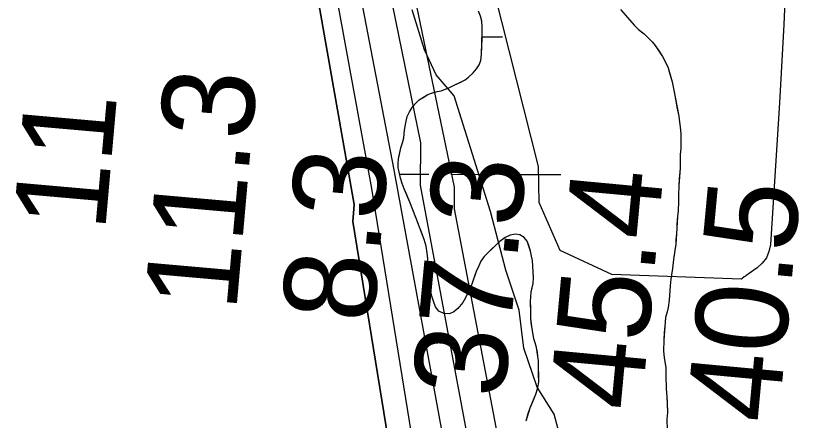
# Model space of a CAD drawing. Extents: x 3172297 to 3210190, y 958463 to 983887.
# Drawn here: x 3198979 to 3199557, y 975661 to 975955 of the extents above; entities that cross this region are included whole.
import ezdxf

# ---------------------------------------------------------------- set-up
doc = ezdxf.new("R2010")
doc.units = 0
for name, color, linetype in [('V-RIVR-EDGE', 7, 'Continuous'), ('V-RIVR-RANG', 7, 'Continuous'), ('V-SITE-VEGE', 7, 'Continuous'), ('V-TOPO-DPTH', 7, 'Continuous'), ('V-TOPO-MAJR', 7, 'Continuous'), ('V-TOPO-MINR', 7, 'Continuous'), ('V-TOPO-WATR', 7, 'Continuous'), ('V-WETL-SWMP', 7, 'Continuous')]:
    doc.layers.add(name, color=color, linetype=linetype)

msp = doc.modelspace()

# ---------------------------------------------------------------- linework, layer by layer
at = {"layer": 'V-RIVR-EDGE'}
for points in [[(3199369.72, 975665.71), (3199357.28, 975685.23), (3199347.61, 975713.58), (3199344.33, 975741.31), (3199334.65, 975770.26), (3199323.49, 975812.93), (3199307.78, 975863.22), (3199297.2, 975897.05), (3199284.14, 975912.31), (3199275.66, 975930.61), (3199266.6, 975959.56)], [(3199469.58, 975279.9), (3199450.56, 975349.99), (3199445.19, 975392.03), (3199442.52, 975422.19), (3199434.4, 975464.55), (3199416.56, 975516.97), (3199412.35, 975537.69), (3199403.26, 975559.03), (3199390.84, 975585.56), (3199382.69, 975611.77), (3199377.57, 975636.46), (3199369.72, 975665.71)]]:
    msp.add_lwpolyline(points, dxfattribs=at)
at = {"layer": 'V-SITE-VEGE'}
for p, q in [((3199316.2, 975955.15), (3199314.79, 975958.77)), ((3199417.89, 975959.89), (3199422.88, 975953.95)), ((3199317.2, 975951.39), (3199316.2, 975955.15)), ((3199317.49, 975947.36), (3199317.2, 975951.39)), ((3199422.88, 975953.95), (3199427.88, 975948.4)), ((3199317.51, 975943.59), (3199317.49, 975947.36)), ((3199427.88, 975948.4), (3199431.07, 975945.44)), ((3199431.07, 975945.44), (3199435.06, 975942.08)), ((3199317.02, 975927.44), (3199317.51, 975943.59)), ((3199435.06, 975942.08), (3199440.85, 975936.34)), ((3199440.85, 975936.34), (3199443.05, 975933.76)), ((3199443.05, 975933.76), (3199448.45, 975925.64)), ((3199316.49, 975922.7), (3199317.02, 975927.44)), ((3199315.25, 975919.76), (3199316.49, 975922.7)), ((3199448.45, 975925.64), (3199450.66, 975921.47)), ((3199450.66, 975921.47), (3199452.47, 975917.51)), ((3199310.82, 975913.76), (3199313.31, 975916.69)), ((3199313.31, 975916.69), (3199315.25, 975919.76)), ((3199452.47, 975917.51), (3199455.49, 975907.18)), ((3199305.13, 975908.71), (3199307.62, 975910.68)), ((3199307.62, 975910.68), (3199310.82, 975913.76)), ((3199293.73, 975903.23), (3199305.13, 975908.71)), ((3199455.49, 975907.18), (3199456.71, 975901.22)), ((3199271.62, 975894.08), (3199277.6, 975897.73)), ((3199277.6, 975897.73), (3199280.65, 975898.99)), ((3199280.65, 975898.99), (3199284.69, 975900.13)), ((3199284.69, 975900.13), (3199287.75, 975900.83)), ((3199287.75, 975900.83), (3199290.81, 975901.96)), ((3199290.81, 975901.96), (3199293.73, 975903.23)), ((3199456.71, 975901.22), (3199460.18, 975882.35)), ((3199267.05, 975889.32), (3199269.4, 975891.98)), ((3199269.4, 975891.98), (3199271.62, 975894.08)), ((3199264.56, 975885.55), (3199267.05, 975889.32)), ((3199261.95, 975877.46), (3199263.04, 975882.06)), ((3199263.04, 975882.06), (3199264.56, 975885.55)), ((3199460.18, 975882.35), (3199460.79, 975877.99)), ((3199260.99, 975872.16), (3199261.95, 975877.46)), ((3199460.79, 975877.99), (3199461.2, 975874.61)), ((3199461.2, 975874.61), (3199461.63, 975869.44)), ((3199260.46, 975866.59), (3199260.99, 975872.16)), ((3199461.63, 975869.44), (3199461.68, 975858.71)), ((3199259.64, 975862.82), (3199260.46, 975866.59)), ((3199256.63, 975851.38), (3199258.41, 975859.19)), ((3199258.41, 975859.19), (3199259.64, 975862.82)), ((3199461.68, 975858.71), (3199461.29, 975854.33)), ((3199256.37, 975847.9), (3199256.63, 975851.38)), ((3199461.29, 975854.33), (3199461.14, 975844.39)), ((3199256.38, 975844.84), (3199256.37, 975847.9)), ((3199257.23, 975841.91), (3199256.38, 975844.84)), ((3199258.22, 975837.18), (3199257.23, 975841.91)), ((3199461.14, 975844.39), (3199460.2, 975831.86)), ((3199259.36, 975833.43), (3199258.22, 975837.18)), ((3199260.77, 975829.53), (3199259.36, 975833.43)), ((3199264.85, 975819.8), (3199260.77, 975829.53)), ((3199460.2, 975831.86), (3199460.04, 975824.71)), ((3199460.04, 975824.71), (3199460.06, 975820.14)), ((3199266.96, 975814.1), (3199264.85, 975819.8)), ((3199460.06, 975820.14), (3199459.69, 975813.38)), ((3199269.22, 975808.67), (3199266.96, 975814.1)), ((3199459.69, 975813.38), (3199459.31, 975809.4)), ((3199275.42, 975792.54), (3199269.22, 975808.67)), ((3199459.31, 975809.4), (3199458.57, 975796.67)), ((3199334.2, 975794.06), (3199330.31, 975791.12)), ((3199337.67, 975795.75), (3199334.2, 975794.06)), ((3199341.71, 975796.6), (3199337.67, 975795.75)), ((3199344.77, 975796.06), (3199341.71, 975796.6)), ((3199347.85, 975794.12), (3199344.77, 975796.06)), ((3199350.23, 975791.35), (3199347.85, 975794.12)), ((3199458.57, 975796.67), (3199458.01, 975789.32)), ((3199276.83, 975787.67), (3199275.42, 975792.54)), ((3199277.55, 975782.94), (3199276.83, 975787.67)), ((3199327.4, 975788.6), (3199318.94, 975780.2)), ((3199330.31, 975791.12), (3199327.4, 975788.6)), ((3199352.49, 975784.25), (3199350.23, 975791.35)), ((3199458.01, 975789.32), (3199457.44, 975784.54)), ((3199277.99, 975778.49), (3199277.55, 975782.94)), ((3199353.34, 975780.49), (3199352.49, 975784.25)), ((3199457.44, 975784.54), (3199456.47, 975778.18)), ((3199278.89, 975764.98), (3199277.99, 975778.49)), ((3199316.58, 975776.85), (3199315.07, 975773.36)), ((3199318.94, 975780.2), (3199316.58, 975776.85)), ((3199353.91, 975777.43), (3199353.34, 975780.49)), ((3199354.35, 975773.12), (3199353.91, 975777.43)), ((3199456.47, 975778.18), (3199455.7, 975771.42)), ((3199315.07, 975773.36), (3199313.14, 975769.31)), ((3199354.67, 975764.9), (3199354.35, 975773.12)), ((3199455.7, 975771.42), (3199454.93, 975767.04)), ((3199280.18, 975754.82), (3199278.89, 975764.98)), ((3199313.14, 975769.31), (3199309.83, 975760.1)), ((3199354.41, 975760.72), (3199354.67, 975764.9)), ((3199454.93, 975767.04), (3199454.54, 975763.86)), ((3199309.83, 975760.1), (3199307.62, 975754.94)), ((3199353.04, 975754.3), (3199354.41, 975760.72)), ((3199453.97, 975758.88), (3199453.22, 975748.55)), ((3199454.54, 975763.86), (3199453.97, 975758.88)), ((3199280.9, 975751.33), (3199280.18, 975754.82)), ((3199307.62, 975754.94), (3199305.42, 975750.19)), ((3199352.51, 975747.48), (3199353.04, 975754.3)), ((3199282.02, 975747.86), (3199280.9, 975751.33)), ((3199283.58, 975743.55), (3199282.02, 975747.86)), ((3199305.42, 975750.19), (3199303.34, 975746.84)), ((3199352.83, 975738.84), (3199352.51, 975747.48)), ((3199453.22, 975748.55), (3199452.65, 975743.17)), ((3199285.96, 975740.49), (3199283.58, 975743.55)), ((3199299.74, 975742.5), (3199296.83, 975739.98)), ((3199303.34, 975746.84), (3199299.74, 975742.5)), ((3199452.65, 975743.17), (3199451.87, 975739.99)), ((3199289.59, 975738.7), (3199285.96, 975740.49)), ((3199293.63, 975738.58), (3199289.59, 975738.7)), ((3199296.83, 975739.98), (3199293.63, 975738.58)), ((3199352.85, 975735.5), (3199352.83, 975738.84)), ((3199450.69, 975736.01), (3199449.38, 975719.5)), ((3199451.87, 975739.99), (3199450.69, 975736.01)), ((3199353.43, 975729.09), (3199352.85, 975735.5)), ((3199354.15, 975725.06), (3199353.43, 975729.09)), ((3199355, 975720.32), (3199354.15, 975725.06)), ((3199355.85, 975717.4), (3199355, 975720.32)), ((3199449.38, 975719.5), (3199449.21, 975711.56)), ((3199356.98, 975714.07), (3199355.85, 975717.4)), ((3199358.42, 975704.32), (3199356.98, 975714.07)), ((3199449.21, 975711.56), (3199449.63, 975706.59)), ((3199358.49, 975689), (3199358.42, 975704.32)), ((3199449.63, 975706.59), (3199450.86, 975699.43)), ((3199450.86, 975699.43), (3199450.9, 975690.69)), ((3199450.9, 975690.69), (3199451.11, 975687.51)), ((3199356.44, 975680.21), (3199357.95, 975684.68)), ((3199357.95, 975684.68), (3199358.49, 975689)), ((3199451.11, 975687.51), (3199451.12, 975684.13)), ((3199451.12, 975684.13), (3199451.55, 975678.37)), ((3199352.3, 975670.3), (3199356.44, 975680.21)), ((3199451.55, 975678.37), (3199452, 975666.84)), ((3199349.28, 975660.82), (3199352.3, 975670.3)), ((3199452, 975666.84), (3199451.62, 975661.87)), ((3199451.62, 975661.87), (3199451.85, 975654.32))]:
    msp.add_line(p, q, dxfattribs=at)
at = {"layer": 'V-TOPO-DPTH'}
for points in [[(3199890.58, 974551.88), (3199839.14, 974449.8), (3199751.07, 974447.99), (3199608.24, 974479.56), (3199477.16, 974511.11), (3199405.04, 974685.51), (3199223.59, 975805.66), (3199224.01, 975811.84), (3199224.36, 975818.02), (3199051.17, 976803.88)], [(3199051.17, 976803.88), (3199224.36, 975818.02), (3199224.01, 975811.84), (3199223.59, 975805.66), (3199405.04, 974685.51), (3199477.16, 974511.11), (3199608.24, 974479.56), (3199751.07, 974447.99), (3199839.14, 974449.8), (3199890.58, 974551.88)], [(3199795.42, 974640.73), (3199759.08, 974559.59), (3199692.52, 974549.91), (3199463.77, 974695.21), (3199253.37, 975844.41), (3199073.39, 976782.33)]]:
    msp.add_lwpolyline(points, dxfattribs=at)
at = {"layer": 'V-TOPO-MAJR'}
msp.add_lwpolyline([(3199543.2, 976630.55), (3199541.05, 976119.76), (3199540.31, 976062.77), (3199538.88, 976005.8), (3199536.44, 975948.87), (3199533.32, 975891.95), (3199526.77, 975789.05), (3199525.73, 975784), (3199523.9, 975779.39), (3199520.91, 975775.44), (3199517.13, 975771.93), (3199509.05, 975766.29), (3199508.62, 975765.99), (3199507.76, 975765.38), (3199506.11, 975764.09), (3199505.73, 975763.73), (3199411.62, 975767.14), (3199374.14, 975784.58), (3199358.94, 975819.53), (3199358.35, 975845.61), (3199123.68, 976774.76)], dxfattribs=at)
at = {"layer": 'V-TOPO-MINR'}
for points in [[(3199860.91, 974627.89), (3199805.97, 974508.6), (3199757.03, 974500.85), (3199631.79, 974514.77), (3199416.84, 974718.78), (3199237.29, 975829.61), (3199061.13, 976794.12)], [(3199795.42, 974640.73), (3199759.08, 974559.59), (3199692.52, 974549.91), (3199463.77, 974695.21), (3199253.37, 975844.41), (3199073.39, 976782.33)], [(3199757.88, 974658.6), (3199721.96, 974598.82), (3199686.73, 974596.92), (3199606.53, 974628.39), (3199508.76, 974679.46), (3199475.54, 974712.81), (3199467.78, 974753.95), (3199463.94, 974797.03), (3199454.26, 974861.67), (3199272.64, 975832.05), (3199272.9, 975862.91), (3199088.19, 976768.39)], [(3199508.92, 974704.87), (3199297.45, 975814.82), (3199297.27, 975830.73), (3199105.82, 976752.1)]]:
    msp.add_lwpolyline(points, dxfattribs=at)
at = {"layer": 'V-TOPO-WATR'}
msp.add_lwpolyline([(3199890.58, 974551.88), (3199839.14, 974449.8), (3199751.07, 974447.99), (3199608.24, 974479.56), (3199477.16, 974511.11), (3199405.04, 974685.51), (3199223.59, 975805.66), (3199224.01, 975811.84), (3199224.36, 975818.02), (3199051.17, 976803.88)], dxfattribs=at)
at = {"layer": 'V-WETL-SWMP'}
for p, q in [((3199316.2, 975955.15), (3199314.79, 975958.77)), ((3199417.89, 975959.89), (3199422.88, 975953.95)), ((3199317.19, 975951.39), (3199316.2, 975955.15)), ((3199317.49, 975947.36), (3199317.19, 975951.39)), ((3199422.88, 975953.95), (3199427.88, 975948.4)), ((3199317.51, 975943.59), (3199317.49, 975947.36)), ((3199427.88, 975948.4), (3199431.07, 975945.44)), ((3199431.07, 975945.44), (3199435.06, 975942.08)), ((3199317.14, 975932.73), (3199317.39, 975939.28)), ((3199317.39, 975939.28), (3199317.51, 975943.59)), ((3199317.41, 975939.99), (3199332.25, 975939.95)), ((3199435.06, 975942.08), (3199437.46, 975939.7)), ((3199437.46, 975939.7), (3199440.85, 975936.34)), ((3199317.02, 975927.43), (3199317.14, 975932.73)), ((3199440.85, 975936.34), (3199443.05, 975933.76)), ((3199443.05, 975933.76), (3199445.65, 975929.8)), ((3199316.49, 975922.7), (3199317.02, 975927.43)), ((3199445.65, 975929.8), (3199448.45, 975925.64)), ((3199315.25, 975919.76), (3199316.49, 975922.7)), ((3199448.45, 975925.64), (3199450.66, 975921.47)), ((3199450.66, 975921.47), (3199452.47, 975917.5)), ((3199310.82, 975913.76), (3199313.31, 975916.69)), ((3199313.31, 975916.69), (3199315.25, 975919.76)), ((3199452.47, 975917.5), (3199453.48, 975913.93)), ((3199305.13, 975908.72), (3199307.63, 975910.68)), ((3199307.63, 975910.68), (3199310.82, 975913.76)), ((3199453.48, 975913.93), (3199455.49, 975907.18)), ((3199293.73, 975903.23), (3199297.48, 975905.06)), ((3199297.48, 975905.06), (3199301.38, 975906.89)), ((3199301.38, 975906.89), (3199305.13, 975908.72)), ((3199455.49, 975907.18), (3199456.71, 975901.22)), ((3199274.26, 975895.76), (3199277.6, 975897.73)), ((3199277.6, 975897.73), (3199280.65, 975898.99)), ((3199280.65, 975898.99), (3199284.69, 975900.13)), ((3199284.69, 975900.13), (3199287.75, 975900.84)), ((3199287.75, 975900.84), (3199290.81, 975901.96)), ((3199290.81, 975901.96), (3199293.73, 975903.23)), ((3199456.71, 975901.22), (3199457.93, 975894.67)), ((3199267.05, 975889.32), (3199269.4, 975891.98)), ((3199269.4, 975891.98), (3199271.62, 975894.08)), ((3199271.62, 975894.08), (3199274.26, 975895.76)), ((3199457.93, 975894.67), (3199458.95, 975888.91)), ((3199264.56, 975885.55), (3199267.05, 975889.32)), ((3199458.95, 975888.91), (3199460.18, 975882.35)), ((3199261.95, 975877.46), (3199263.04, 975882.06)), ((3199263.04, 975882.06), (3199264.56, 975885.55)), ((3199460.18, 975882.35), (3199460.79, 975877.98)), ((3199260.99, 975872.16), (3199261.95, 975877.46)), ((3199460.79, 975877.98), (3199461.2, 975874.61)), ((3199461.2, 975874.61), (3199461.63, 975869.44)), ((3199260.46, 975866.59), (3199260.99, 975872.16)), ((3199461.63, 975869.44), (3199461.64, 975865.47)), ((3199259.64, 975862.82), (3199260.46, 975866.59)), ((3199461.64, 975865.47), (3199461.67, 975858.71)), ((3199257.31, 975854.45), (3199258.41, 975859.19)), ((3199258.41, 975859.19), (3199259.64, 975862.82)), ((3199461.67, 975858.71), (3199461.3, 975854.33)), ((3199256.37, 975847.9), (3199256.63, 975851.39)), ((3199256.63, 975851.39), (3199257.31, 975854.45)), ((3199461.3, 975854.33), (3199461.14, 975844.39)), ((3199256.38, 975844.84), (3199256.37, 975847.9)), ((3199257.23, 975841.92), (3199256.38, 975844.84)), ((3199258.22, 975837.18), (3199257.23, 975841.92)), ((3199257.6, 975840.14), (3199278.6, 975840.08)), ((3199294.6, 975840.04), (3199326.6, 975839.97)), ((3199342.6, 975839.93), (3199374.6, 975839.85)), ((3199461.14, 975844.39), (3199460.58, 975836.84)), ((3199259.36, 975833.43), (3199258.22, 975837.18)), ((3199460.58, 975836.84), (3199460.2, 975831.86)), ((3199260.77, 975829.53), (3199259.36, 975833.43)), ((3199262.6, 975825.22), (3199260.77, 975829.53)), ((3199460.2, 975831.86), (3199460.04, 975824.71)), ((3199264.85, 975819.8), (3199262.6, 975825.22)), ((3199460.04, 975824.71), (3199460.06, 975820.14)), ((3199266.96, 975814.1), (3199264.85, 975819.8)), ((3199460.06, 975820.14), (3199459.69, 975813.38)), ((3199269.22, 975808.68), (3199266.96, 975814.1)), ((3199459.69, 975813.38), (3199459.31, 975809.4)), ((3199271.47, 975802.7), (3199269.22, 975808.68)), ((3199459.31, 975809.4), (3199458.94, 975803.83)), ((3199273.31, 975797.97), (3199271.47, 975802.7)), ((3199458.75, 975800.65), (3199458.57, 975796.67)), ((3199458.94, 975803.83), (3199458.75, 975800.65)), ((3199275.42, 975792.54), (3199273.31, 975797.97)), ((3199334.2, 975794.06), (3199330.31, 975791.12)), ((3199337.67, 975795.75), (3199334.2, 975794.06)), ((3199341.71, 975796.6), (3199337.67, 975795.75)), ((3199344.78, 975796.06), (3199341.71, 975796.6)), ((3199347.85, 975794.12), (3199344.78, 975796.06)), ((3199350.23, 975791.35), (3199347.85, 975794.12)), ((3199458.57, 975796.67), (3199458.19, 975792.5)), ((3199276.83, 975787.67), (3199275.42, 975792.54)), ((3199277.55, 975782.94), (3199276.83, 975787.67)), ((3199327.4, 975788.6), (3199324.07, 975785.38)), ((3199330.31, 975791.12), (3199327.4, 975788.6)), ((3199351.22, 975788.29), (3199350.23, 975791.35)), ((3199352.49, 975784.25), (3199351.22, 975788.29)), ((3199458.01, 975789.32), (3199457.43, 975784.54)), ((3199458.19, 975792.5), (3199458.01, 975789.32)), ((3199277.99, 975778.49), (3199277.55, 975782.94)), ((3199321.43, 975782.72), (3199318.94, 975780.2)), ((3199324.07, 975785.38), (3199321.43, 975782.72)), ((3199353.34, 975780.49), (3199352.49, 975784.25)), ((3199457.43, 975784.54), (3199456.47, 975778.18)), ((3199278.29, 975774.17), (3199277.99, 975778.49)), ((3199316.58, 975776.85), (3199315.07, 975773.36)), ((3199318.94, 975780.2), (3199316.58, 975776.85)), ((3199353.91, 975777.43), (3199353.34, 975780.49)), ((3199354.35, 975773.12), (3199353.91, 975777.43)), ((3199456.47, 975778.18), (3199455.7, 975771.42)), ((3199278.59, 975769.16), (3199278.29, 975774.17)), ((3199315.07, 975773.36), (3199313.13, 975769.31)), ((3199354.51, 975769.22), (3199354.35, 975773.12)), ((3199455.7, 975771.42), (3199454.93, 975767.04)), ((3199278.89, 975764.98), (3199278.59, 975769.16)), ((3199279.61, 975759.55), (3199278.89, 975764.98)), ((3199311.9, 975765.96), (3199309.83, 975760.1)), ((3199313.13, 975769.31), (3199311.9, 975765.96)), ((3199354.41, 975760.72), (3199354.67, 975764.9)), ((3199354.67, 975764.9), (3199354.51, 975769.22)), ((3199454.93, 975767.04), (3199454.54, 975763.86)), ((3199280.18, 975754.82), (3199279.61, 975759.55)), ((3199309.83, 975760.1), (3199307.63, 975754.94)), ((3199353.72, 975757.79), (3199354.41, 975760.72)), ((3199453.97, 975758.88), (3199453.79, 975755.5)), ((3199454.54, 975763.86), (3199453.97, 975758.88)), ((3199280.9, 975751.34), (3199280.18, 975754.82)), ((3199307.63, 975754.94), (3199305.42, 975750.19)), ((3199352.78, 975750.96), (3199353.04, 975754.31)), ((3199353.04, 975754.31), (3199353.72, 975757.79)), ((3199453.79, 975755.5), (3199453.22, 975748.54)), ((3199282.03, 975747.86), (3199280.9, 975751.34)), ((3199283.58, 975743.55), (3199282.03, 975747.86)), ((3199305.42, 975750.19), (3199303.34, 975746.84)), ((3199352.51, 975747.48), (3199352.78, 975750.96)), ((3199352.67, 975743.16), (3199352.51, 975747.48)), ((3199453.22, 975748.54), (3199452.65, 975743.17)), ((3199285.96, 975740.49), (3199283.58, 975743.55)), ((3199299.74, 975742.51), (3199296.83, 975739.98)), ((3199303.34, 975746.84), (3199299.74, 975742.51)), ((3199352.83, 975738.84), (3199352.67, 975743.16)), ((3199452.65, 975743.17), (3199451.87, 975739.99)), ((3199289.59, 975738.7), (3199285.96, 975740.49)), ((3199293.63, 975738.58), (3199289.59, 975738.7)), ((3199296.83, 975739.98), (3199293.63, 975738.58)), ((3199352.85, 975735.5), (3199352.83, 975738.84)), ((3199450.69, 975736.01), (3199450.31, 975732.03)), ((3199451.87, 975739.99), (3199450.69, 975736.01)), ((3199353.14, 975732.16), (3199352.85, 975735.5)), ((3199353.43, 975729.09), (3199353.14, 975732.16)), ((3199450.31, 975732.03), (3199449.75, 975724.87)), ((3199354.15, 975725.06), (3199353.43, 975729.09)), ((3199355, 975720.33), (3199354.15, 975725.06)), ((3199449.75, 975724.87), (3199449.38, 975719.51)), ((3199355.85, 975717.4), (3199355, 975720.33)), ((3199449.38, 975719.51), (3199449.21, 975711.55)), ((3199356.98, 975714.07), (3199355.85, 975717.4)), ((3199357.56, 975710.59), (3199356.98, 975714.07)), ((3199357.99, 975707.52), (3199357.56, 975710.59)), ((3199358.42, 975704.32), (3199357.99, 975707.52)), ((3199449.21, 975711.55), (3199449.63, 975706.59)), ((3199358.43, 975700.98), (3199358.42, 975704.32)), ((3199358.46, 975694.71), (3199358.43, 975700.98)), ((3199449.63, 975706.59), (3199450.86, 975699.44)), ((3199450.86, 975699.44), (3199450.88, 975694.86)), ((3199358.49, 975689), (3199358.46, 975694.71)), ((3199450.88, 975694.86), (3199450.9, 975690.69)), ((3199450.9, 975690.69), (3199451.11, 975687.51)), ((3199356.44, 975680.21), (3199357.95, 975684.68)), ((3199357.95, 975684.68), (3199358.49, 975689)), ((3199451.11, 975687.51), (3199451.12, 975684.13)), ((3199451.12, 975684.13), (3199451.55, 975678.37)), ((3199354.37, 975675.33), (3199356.44, 975680.21)), ((3199451.55, 975678.37), (3199451.77, 975674)), ((3199352.3, 975670.3), (3199354.37, 975675.33)), ((3199451.77, 975674), (3199452, 975666.84)), ((3199350.93, 975666.12), (3199352.3, 975670.3)), ((3199452, 975666.84), (3199451.62, 975661.87)), ((3199349.28, 975660.82), (3199350.93, 975666.12)), ((3199451.62, 975661.87), (3199451.85, 975654.32))]:
    msp.add_line(p, q, dxfattribs=at)

# ---------------------------------------------------------------- texts
at = {"layer": 'V-RIVR-RANG'}
for s, rotation, p in [('11.3', 84.95389, (3199138.74, 975739.57)), ('11', 84.95389, (3199043.49, 975797.75)), ('8.3', 84.95389, (3199238.37, 975731.04)), ('37.3', 84.66833, (3199333.35, 975676.41)), ('45.4', 84.66833, (3199432.93, 975667.36)), ('40.5', 84.66833, (3199532.52, 975658.31))]:
    msp.add_text(s, height=67, rotation=rotation, dxfattribs=at).set_placement(p)

doc.saveas('drawing.dxf')
